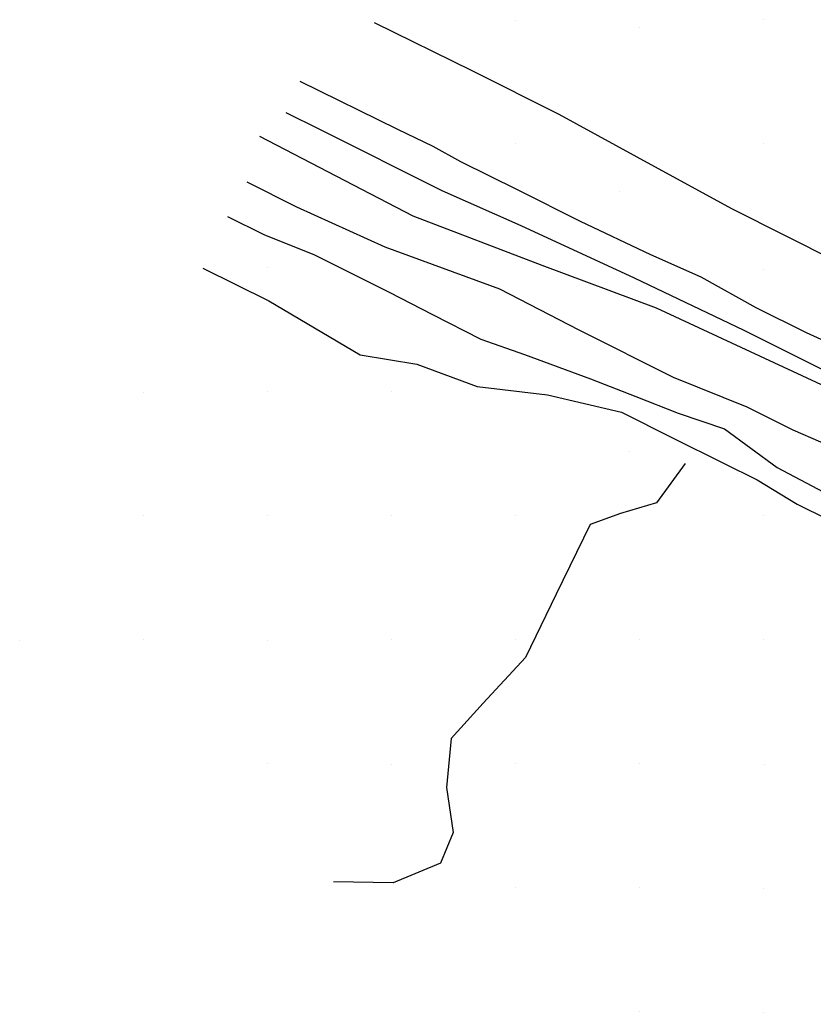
# Model space of a CAD drawing. Extents: x 2062781 to 2066835, y 358981 to 366501.
# Drawn here: x 2063063.9 to 2063191.9, y 360046.3 to 360206.3 of the extents above; entities that cross this region are included whole.
import ezdxf

# ---------------------------------------------------------------- set-up
doc = ezdxf.new("R2010")
doc.units = 0
doc.layers.add('PH Exist DTM Breakline', color=7, linetype='Continuous')
doc.layers.add('PH Exist DTM Point', color=7, linetype='Continuous')

msp = doc.modelspace()

# ---------------------------------------------------------------- linework, layer by layer
at = {"layer": 'PH Exist DTM Breakline'}
for points in [[(2063343.47, 360060.73), (2063346.03, 360068.82), (2063346.2, 360080.46), (2063343.32, 360088.89), (2063338.4, 360094.58), (2063332.37, 360101.42), (2063325.62, 360105.92), (2063317.77, 360110.18), (2063307.13, 360115.51), (2063295.27, 360120.38), (2063278.26, 360128.98), (2063267.35, 360135.54), (2063255.26, 360141.4), (2063237.53, 360147.25), (2063225.92, 360151.37), (2063211.39, 360159.06), (2063195.65, 360167.32), (2063178.83, 360175.76), (2063166.32, 360182.59), (2063150.91, 360191.03), (2063136.88, 360198.06), (2063121.11, 360205.8)], [(2063109.06, 360196.38), (2063124.85, 360188.68), (2063130.55, 360185.89), (2063135.01, 360183.47), (2063144.23, 360178.86), (2063154.3, 360173.81), (2063165.61, 360168.43), (2063173.76, 360164.87), (2063182.63, 360159.89), (2063190.72, 360155.87), (2063195.96, 360153.49)], [(2063106.82, 360191.35), (2063112.26, 360188.66), (2063131.99, 360178.77), (2063144.72, 360173.14), (2063162.97, 360164.68), (2063180.66, 360156.27), (2063193.38, 360149.91), (2063210.77, 360141.06), (2063218.75, 360137.06), (2063221.63, 360136.01), (2063230.88, 360131.37), (2063238.27, 360127.67), (2063245.77, 360123.91), (2063259.12, 360117.49)], [(2063252.08, 360117.84), (2063245.3, 360121.23), (2063235.81, 360126.86), (2063222.71, 360132.46), (2063213.25, 360137.2), (2063193.9, 360147.11), (2063166.61, 360159.79), (2063148.17, 360166.67), (2063127.36, 360174.64), (2063102.63, 360187.46)], [(2063249.65, 360116.45), (2063243.47, 360116.29), (2063234.61, 360118.73), (2063221.98, 360125.06), (2063211.52, 360130.32), (2063202, 360134.32), (2063188.62, 360140.13), (2063181.22, 360143.83), (2063169.32, 360148.61), (2063154.13, 360156.22), (2063141.33, 360162.86), (2063122.85, 360169.63), (2063108.61, 360176.07), (2063100.57, 360180.09)], [(2063097.44, 360174.58), (2063103.25, 360171.67), (2063111.44, 360168.39), (2063116.52, 360165.85), (2063123.48, 360162.36), (2063130.45, 360158.75), (2063138.27, 360154.81), (2063145.3, 360152.3), (2063155.95, 360148.38), (2063163.24, 360145.56), (2063170.1, 360142.87), (2063177.57, 360140.35), (2063186.07, 360134.08), (2063193.47, 360130.19), (2063203.45, 360128.22), (2063213.67, 360124.26), (2063224.65, 360118.76), (2063237.11, 360112.74), (2063246.24, 360111.44), (2063250.85, 360114.74), (2063252.08, 360117.84)], [(2063093.44, 360166.26), (2063104.06, 360160.97), (2063118.82, 360152.24), (2063127.94, 360150.76), (2063137.67, 360147.18), (2063149.01, 360145.81), (2063160.96, 360143.03), (2063169.2, 360138.9), (2063177.39, 360134.8), (2063182.85, 360132.09), (2063189.27, 360128.21), (2063198.96, 360123.38), (2063206.31, 360119.95), (2063215.75, 360115.9), (2063226.83, 360110.97), (2063239.25, 360107.31), (2063249.93, 360106.81)], [(2063171.22, 360134.75), (2063166.58, 360128.41), (2063160.81, 360126.68), (2063155.89, 360124.91), (2063150.43, 360113.65), (2063145.48, 360103.43), (2063138.62, 360096.07), (2063133.48, 360090.4), (2063132.74, 360082.51), (2063133.82, 360075.22), (2063131.76, 360070.29), (2063124.13, 360067.13), (2063114.51, 360067.27)]]:
    msp.add_lwpolyline(points, dxfattribs=at)
at = {"layer": 'PH Exist DTM Point'}
for p, q in [((2063143.9, 360206.26), (2063143.9, 360206.26)), ((2063183.92, 360206.29), (2063183.92, 360206.29)), ((2063163.8, 360205.04), (2063163.8, 360205.04)), ((2063143.89, 360186.3), (2063143.89, 360186.3)), ((2063183.92, 360186.29), (2063183.92, 360186.29)), ((2063160.66, 360178.64), (2063160.66, 360178.64)), ((2063103.88, 360166.28), (2063103.88, 360166.28)), ((2063183.81, 360166.01), (2063183.81, 360166.01)), ((2063083.9, 360146.26), (2063083.9, 360146.26)), ((2063103.92, 360146.29), (2063103.92, 360146.29)), ((2063123.92, 360146.29), (2063123.92, 360146.29)), ((2063162.3, 360136.61), (2063162.3, 360136.61)), ((2063083.92, 360126.29), (2063083.92, 360126.29)), ((2063103.93, 360126.32), (2063103.93, 360126.32)), ((2063123.92, 360126.29), (2063123.92, 360126.29)), ((2063143.92, 360126.29), (2063143.92, 360126.29)), ((2063183.92, 360126.29), (2063183.92, 360126.29)), ((2063063.93, 360106.25), (2063063.93, 360106.25)), ((2063083.94, 360106.28), (2063083.94, 360106.28)), ((2063103.93, 360106.25), (2063103.93, 360106.25)), ((2063123.92, 360106.29), (2063123.92, 360106.29)), ((2063143.93, 360106.32), (2063143.93, 360106.32)), ((2063163.89, 360106.3), (2063163.89, 360106.3)), ((2063183.89, 360106.3), (2063183.89, 360106.3)), ((2063103.9, 360086.33), (2063103.9, 360086.33)), ((2063123.93, 360086.25), (2063123.93, 360086.25)), ((2063143.89, 360086.3), (2063143.89, 360086.3)), ((2063163.92, 360086.29), (2063163.92, 360086.29)), ((2063183.94, 360086.28), (2063183.94, 360086.28)), ((2063143.92, 360066.29), (2063143.92, 360066.29)), ((2063163.92, 360066.29), (2063163.92, 360066.29)), ((2063183.9, 360066.26), (2063183.9, 360066.26)), ((2063163.92, 360046.29), (2063163.92, 360046.29)), ((2063183.9, 360046.26), (2063183.9, 360046.26))]:
    msp.add_line(p, q, dxfattribs=at)

doc.saveas('drawing.dxf')
